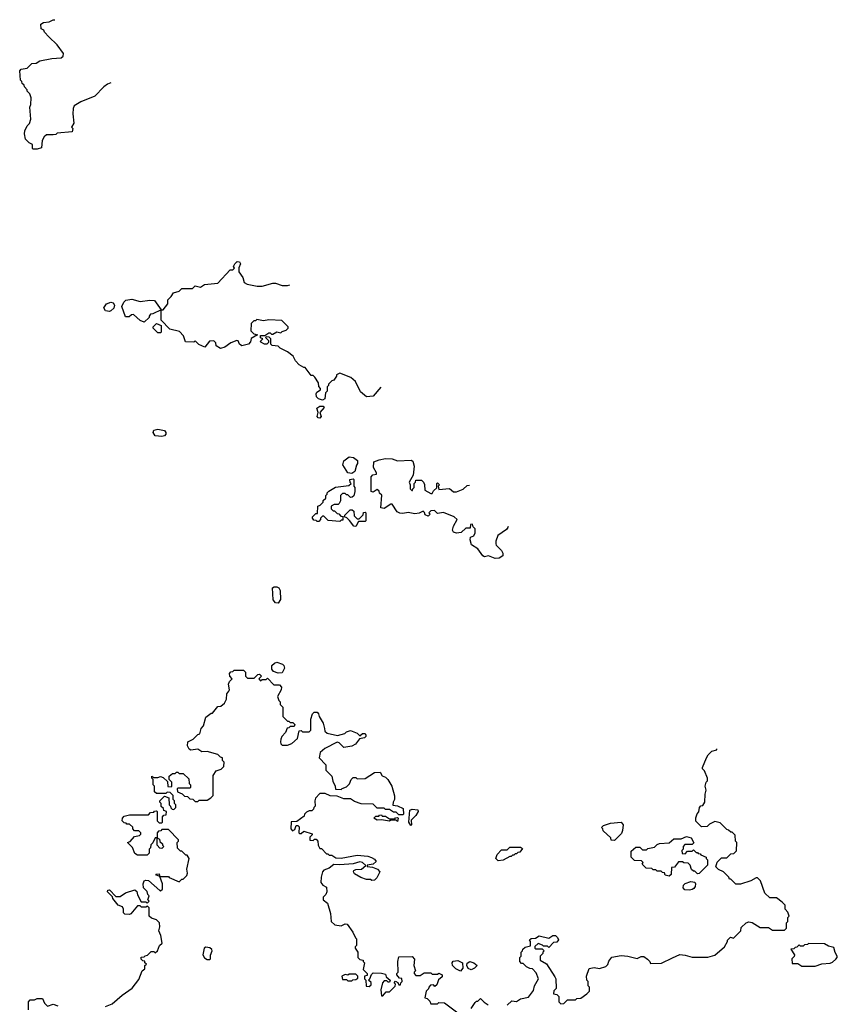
# Model space of a CAD drawing. Extents: x 2239805 to 2396427, y 665731 to 772158.
# Tile 268 of 326: x 2385654 to 2391760, y 709246 to 716598. Entities that reach past the tile are written whole.
import ezdxf

# ---------------------------------------------------------------- set-up
doc = ezdxf.new("R2010")
doc.units = 0

msp = doc.modelspace()

# ---------------------------------------------------------------- linework, layer by layer
at = {"layer": '0CON05XD'}
for points in [[(2386334, 716126.5), (2386310, 716115), (2386283.6, 716096.4), (2386215, 716027.5), (2386110, 715985), (2386060, 715955), (2386052.5, 715935), (2386050, 715895), (2386057.5, 715825), (2386040, 715795), (2386050, 715785), (2386045, 715760), (2385935, 715750), (2385925, 715740), (2385905, 715737.5), (2385855, 715737.5), (2385837, 715723), (2385822.5, 715695), (2385818.3, 715641.7), (2385785, 715630), (2385755, 715630), (2385750, 715635), (2385750, 715665), (2385725, 715677.5), (2385697.5, 715705), (2385690, 715745), (2385693, 715767), (2385710, 715805), (2385727, 715823), (2385737.5, 715855), (2385730, 715945), (2385737.5, 715965), (2385740, 716015), (2385730, 716045), (2385710, 716065), (2385710, 716075), (2385690, 716095), (2385688.3, 716108.3), (2385671.7, 716121.7), (2385670, 716135), (2385660, 716145), (2385654.2, 716215.8), (2385665, 716228.8), (2385710, 716235), (2385745, 716270), (2385777, 716273), (2385805, 716290), (2385895, 716307.5), (2385965, 716312.5), (2385980, 716325), (2385982.5, 716345), (2385935, 716410), (2385870.7, 716470.7), (2385840, 716505), (2385835, 716520), (2385815, 716530), (2385812.5, 716565), (2385833, 716577), (2385875, 716582.5), (2385905, 716597.5), (2385917.3, 716596.3)], [(2388350.5, 713853.4), (2388295, 713787.5), (2388245, 713782.5), (2388198.3, 713818.3), (2388162.5, 713895), (2388127, 713927), (2388045, 713957.5), (2388020, 713945), (2388020, 713935), (2388000, 713905), (2387985, 713900), (2387960, 713875), (2387960, 713865), (2387950, 713855), (2387950, 713825), (2387938.3, 713811.7), (2387932.5, 713767.5), (2387915, 713756.7), (2387885.7, 713765.7), (2387870.5, 713780.5), (2387867, 713803), (2387873.3, 713816.7), (2387900, 713835), (2387900, 713845), (2387888.3, 713858.3), (2387886.7, 713886.7), (2387858.3, 713928.3), (2387845, 713940), (2387831.7, 713941.7), (2387785, 714000), (2387775, 714000), (2387741.7, 714021.7), (2387715, 714050), (2387697.5, 714085), (2387655, 714117.5), (2387600, 714145), (2387585, 714160), (2387540, 714165), (2387530, 714175), (2387530, 714215), (2387518.3, 714228.3), (2387495, 714230), (2387490, 714225), (2387511.7, 714201.7), (2387511.7, 714188.3), (2387500, 714175), (2387483.6, 714173.6), (2387455, 714190), (2387452.5, 714197.5), (2387470, 714215), (2387451.7, 714221.7), (2387451.7, 714238.3), (2387485, 714240), (2387515, 714260), (2387525, 714260), (2387535, 714250), (2387545, 714250), (2387575, 714267.5), (2387605, 714260), (2387615, 714270), (2387645, 714280), (2387660, 714295), (2387660, 714305), (2387611.7, 714351.7), (2387515, 714357.5), (2387475, 714350), (2387425, 714360), (2387415, 714350), (2387401.7, 714348.3), (2387381.7, 714328.3), (2387380, 714275), (2387401.7, 714251.7), (2387430, 714245), (2387381.7, 714218.3), (2387377, 714193), (2387363.3, 714175), (2387313, 714163), (2387296, 714175), (2387285, 714200), (2387275, 714202.5), (2387230, 714185), (2387187, 714153), (2387155, 714142.5), (2387121.7, 714161.7), (2387120, 714185), (2387105, 714200), (2387071.7, 714198.3), (2387037.5, 714152.5), (2386993, 714173), (2386965, 714200), (2386955, 714190), (2386891.7, 714191.7), (2386877, 714237), (2386848.3, 714268.3), (2386775, 714287.5), (2386710, 714355), (2386710, 714430), (2386648.3, 714401.7), (2386631.7, 714398.3), (2386620, 714385), (2386620, 714375), (2386585, 714340), (2386555, 714352.5), (2386505, 714397.5), (2386490, 714395), (2386471.7, 714378.3), (2386445, 714380), (2386417.5, 714455), (2386431.2, 714488.8), (2386447.3, 714502.7), (2386491.7, 714511.7), (2386555, 714492.5), (2386625, 714503.3), (2386661.7, 714501.7), (2386710, 714430), (2386725, 714430), (2386760, 714475), (2386760, 714505), (2386785, 714530), (2386801.7, 714558.3), (2386845, 714570), (2386865, 714590), (2386945, 714590), (2386965, 714610), (2387005, 714600), (2387035, 714620), (2387135, 714630), (2387225, 714730), (2387245, 714730), (2387258.3, 714741.7), (2387250, 714755), (2387260, 714775), (2387278.3, 714791.7), (2387295, 714790), (2387302.5, 714775), (2387290, 714745), (2387290, 714715), (2387321.7, 714671.7), (2387330, 714635), (2387353, 714623), (2387428.3, 714608.3), (2387465, 714607.5), (2387545, 714630), (2387565, 714630), (2387613.6, 714613.6), (2387655, 714612.5), (2387671.7, 714618.5)], [(2386325, 714417.5), (2386295, 714422.5), (2386282.5, 714445), (2386302.5, 714475), (2386335, 714488.8), (2386353, 714483), (2386362.5, 714465), (2386357, 714443), (2386335, 714422.5), (2386325, 714417.5)], [(2386705, 714260), (2386685, 714260), (2386650, 714295), (2386650, 714305), (2386675, 714330), (2386710, 714315), (2386710, 714265), (2386705, 714260)], [(2387895, 713623.3), (2387884.2, 713624.2), (2387876.7, 713635), (2387883.3, 713665), (2387874, 713696), (2387895, 713711.2), (2387921.7, 713711.7), (2387928.3, 713701.7), (2387896.7, 713665), (2387906.2, 713635), (2387895, 713623.3)], [(2386715, 713485.8), (2386665, 713490.8), (2386652, 713515), (2386656.2, 713533.8), (2386685, 713541.2), (2386735, 713530), (2386746.7, 713515), (2386745, 713502.5), (2386735, 713491.2), (2386715, 713485.8)], [(2388135, 713210), (2388103.6, 713213.6), (2388067.5, 713275), (2388075, 713302.5), (2388115, 713333.8), (2388147.7, 713327.7), (2388177.5, 713305), (2388177, 713283), (2388168.3, 713271.7), (2388157.5, 713225), (2388135, 713210)], [(2389300.8, 712814.6), (2389298.8, 712805), (2389289.5, 712790.5), (2389223.9, 712746.1), (2389210, 712705), (2389210, 712685), (2389213.3, 712675), (2389253.3, 712635), (2389263.3, 712615), (2389262.5, 712595), (2389235, 712576.7), (2389205, 712573.8), (2389155, 712593.8), (2389125, 712587.5), (2389113.6, 712593.6), (2389075, 712647.5), (2389027, 712677), (2389017.5, 712715), (2389020, 712735), (2389045, 712742.5), (2389056.4, 712766.4), (2389056.4, 712796.4), (2389041.7, 712811.7), (2389035, 712830), (2389021.7, 712828.3), (2389018.3, 712801.7), (2388985, 712800), (2388951.7, 712768.3), (2388915, 712763.3), (2388895, 712770), (2388886.7, 712785), (2388893.8, 712815), (2388920, 712865), (2388900, 712885), (2388818, 712918), (2388775, 712910), (2388751.7, 712931.7), (2388725, 712930), (2388710, 712915), (2388720, 712905), (2388705, 712890), (2388681.7, 712901.7), (2388678.3, 712918.3), (2388667.5, 712927.5), (2388637, 712913), (2388605, 712907.5), (2388555, 712917.5), (2388515, 712910), (2388493, 712913), (2388473.6, 712923.6), (2388435, 712980), (2388425, 712980), (2388375, 712947.5), (2388351.7, 712951.7), (2388358.3, 713048.3), (2388341.7, 713061.7), (2388338.3, 713078.3), (2388325, 713090), (2388295, 713070), (2388280, 713075), (2388280, 713185), (2388291.7, 713198.3), (2388320, 713205), (2388320, 713215), (2388297.5, 713255), (2388300, 713295), (2388337.7, 713312.3), (2388385, 713322), (2388435, 713318), (2388475, 713303.8), (2388577.5, 713307.5), (2388590, 713300), (2388601.2, 713265), (2388592.5, 713197.5), (2388562.5, 713145), (2388570, 713125), (2388570, 713095), (2388581.7, 713081.7), (2388588.3, 713081.7), (2388590, 713095), (2388600, 713105), (2388600, 713135), (2388610, 713145), (2388611.7, 713158.3), (2388655, 713160), (2388670, 713145), (2388677, 713127), (2388680, 713085), (2388725, 713060), (2388735, 713060), (2388745, 713080), (2388768.3, 713101.7), (2388770, 713135), (2388775, 713140), (2388790, 713125), (2388780, 713115), (2388785, 713090), (2388865, 713097.5), (2388893, 713073), (2388915, 713072.5), (2388967, 713093), (2388995, 713120), (2389013.1, 713121.3)], [(2388045, 712850), (2387958.3, 712858.3), (2387925, 712890), (2387915, 712890), (2387900, 712875), (2387900, 712865), (2387888.3, 712851.7), (2387875, 712850), (2387868.3, 712858.3), (2387851.7, 712861.7), (2387840, 712875), (2387840, 712885), (2387865, 712910), (2387878.3, 712911.7), (2387880, 712965), (2387898.3, 712971.7), (2387920, 712995), (2387921.7, 713008.3), (2387940, 713025), (2387940, 713045), (2387950, 713055), (2387950, 713065), (2387961.7, 713078.3), (2388013, 713107), (2388111.7, 713118.3), (2388130, 713135), (2388123, 713143), (2388120, 713165), (2388145, 713170), (2388150, 713165), (2388150, 713115), (2388157.5, 713105), (2388157.5, 713075), (2388148.3, 713041.7), (2388138.3, 713031.7), (2388125, 713030), (2388105, 713050), (2388095, 713050), (2388085, 713060), (2388065, 713060), (2388050, 713045), (2388050, 713005), (2388040, 712985), (2388031.7, 712978.3), (2388003, 712977), (2387980, 712965), (2387980, 712945), (2387995, 712930), (2388005, 712930), (2388025, 712910), (2388038.3, 712908.3), (2388051.7, 712891.7), (2388068.3, 712888.3), (2388068.3, 712861.7), (2388055, 712860), (2388045, 712850)], [(2388165, 712812.5), (2388150, 712815), (2388118.3, 712858.3), (2388098.3, 712878.3), (2388080, 712885), (2388081.7, 712898.3), (2388123, 712937), (2388137, 712937), (2388148.3, 712928.3), (2388153, 712893), (2388175, 712870), (2388188.3, 712871.7), (2388218.3, 712901.7), (2388221.7, 712918.3), (2388235, 712920), (2388240, 712915), (2388240, 712855), (2388235, 712850), (2388185, 712850), (2388165, 712812.5)], [(2387585, 712240), (2387565, 712242.5), (2387546.7, 712265), (2387543.3, 712355), (2387555, 712362.5), (2387575, 712362.5), (2387590, 712355), (2387600, 712335), (2387601.7, 712268.3), (2387585, 712240)], [(2387585, 711717.5), (2387550, 711730), (2387538.3, 711748.3), (2387537.5, 711775), (2387556.2, 711793.8), (2387575, 711800), (2387616.1, 711786.1), (2387627.5, 711775), (2387632.5, 711755), (2387615, 711720), (2387585, 711717.5)], [(2387081.7, 710788.3), (2387100, 710805), (2387100, 710955), (2387121.7, 710988.3), (2387158.3, 711001.7), (2387178.3, 711021.7), (2387180, 711055), (2387170, 711065), (2387170, 711085), (2387155, 711090), (2387135, 711110), (2387055, 711132.5), (2387015, 711130), (2386985, 711150), (2386933, 711143), (2386920.7, 711150.7), (2386907.5, 711175), (2386910, 711205), (2386950, 711225), (2386985, 711260), (2387000, 711265), (2387010, 711305), (2387027.5, 711325), (2387045, 711390), (2387085, 711420), (2387095, 711420), (2387135, 711470), (2387157, 711473), (2387182.5, 711495), (2387197.5, 711525), (2387200, 711565), (2387217, 711583), (2387220, 711595), (2387213, 711637), (2387220, 711655), (2387240, 711675), (2387222.5, 711695), (2387220, 711715), (2387231.7, 711728.3), (2387245, 711730), (2387255, 711740), (2387325, 711740), (2387340, 711725), (2387340, 711695), (2387355, 711680), (2387405, 711680), (2387431.7, 711708.3), (2387445, 711710), (2387460, 711695), (2387440, 711675), (2387451.7, 711661.7), (2387465, 711670), (2387495, 711670), (2387505, 711680), (2387551.7, 711631.7), (2387595, 711630), (2387610, 711615), (2387607, 711593), (2387580, 711545), (2387590, 711515), (2387600, 711505), (2387600, 711485), (2387620, 711465), (2387620, 711395), (2387655, 711360), (2387665, 711360), (2387675, 711350), (2387695, 711350), (2387710, 711335), (2387705, 711320), (2387675, 711320), (2387665, 711310), (2387651.7, 711308.3), (2387640, 711275), (2387612.5, 711245), (2387603.6, 711226.4), (2387602.5, 711205), (2387605, 711190), (2387615, 711180), (2387655, 711180), (2387686.4, 711193.6), (2387728.3, 711231.7), (2387741.7, 711288.3), (2387755, 711290), (2387765, 711280), (2387815, 711280), (2387828.3, 711291.7), (2387827.5, 711375), (2387840, 711415), (2387853, 711427), (2387875, 711427.5), (2387886.7, 711415), (2387890, 711395), (2387920, 711345), (2387930, 711305), (2387934.1, 711284.1), (2387949.3, 711269.3), (2388027, 711253), (2388081.7, 711268.3), (2388095, 711280), (2388125, 711290), (2388175, 711270), (2388195, 711250), (2388215, 711267.5), (2388235, 711267.5), (2388240, 711255), (2388240, 711245), (2388230, 711235), (2388191.7, 711228.3), (2388163, 711187), (2388135, 711172.5), (2388075, 711163.3), (2388039.3, 711199.3), (2388025, 711202.5), (2387932.5, 711155), (2387897.5, 711125), (2387890, 711085), (2387940, 711035), (2387940, 710995), (2387985, 710950), (2387993, 710913), (2388010, 710875), (2388011.7, 710851.7), (2388055, 710850), (2388061.7, 710858.3), (2388095, 710870), (2388118.3, 710891.7), (2388130, 710925), (2388145, 710940), (2388165, 710940), (2388175, 710930), (2388235, 710932.5), (2388305, 710977.5), (2388345, 710980), (2388361.7, 710951.7), (2388385, 710942.5), (2388403.3, 710925), (2388432.5, 710875), (2388453, 710803), (2388453.3, 710775), (2388442.5, 710755), (2388441.7, 710731.7), (2388475, 710727.5), (2388518.3, 710708.3), (2388520, 710665), (2388515, 710660), (2388485, 710660), (2388465, 710680), (2388445, 710680), (2388415, 710700), (2388385, 710700), (2388375, 710710), (2388325, 710710), (2388295, 710740), (2388205, 710742.5), (2388155, 710760), (2388125, 710780), (2388075, 710780), (2388025, 710800), (2387973, 710803), (2387935, 710820), (2387895, 710820), (2387862.5, 710785), (2387857.5, 710765), (2387860, 710725), (2387850, 710715), (2387848.3, 710701.7), (2387835, 710690), (2387815, 710690), (2387795, 710680), (2387780, 710665), (2387778.3, 710651.7), (2387725, 710610), (2387681.7, 710608.3), (2387680, 710555), (2387691.7, 710541.7), (2387708.3, 710551.7), (2387720, 710580), (2387731.7, 710581.7), (2387741.7, 710571.7), (2387740, 710525), (2387745, 710520), (2387755, 710520), (2387775, 710537.5), (2387838.3, 710518.3), (2387838.3, 710511.7), (2387820, 710495), (2387821.7, 710471.7), (2387845, 710470), (2387855, 710480), (2387868.3, 710478.3), (2387880, 710465), (2387883, 710433), (2387895, 710410), (2387908.3, 710408.3), (2387945, 710370), (2387955, 710370), (2387965, 710360), (2387985, 710360), (2388015, 710340), (2388055, 710337.5), (2388175, 710360), (2388255, 710352.5), (2388281.7, 710341.7), (2388305, 710330), (2388317, 710313), (2388295, 710292.5), (2388250, 710285), (2388250, 710275), (2388289.3, 710269.3), (2388325.9, 710255.9), (2388343.3, 710235), (2388320.7, 710189.3), (2388305, 710172.5), (2388285, 710170), (2388275, 710177.5), (2388245, 710177.5), (2388203, 710193), (2388155, 710220), (2388147.5, 710235), (2388150, 710245), (2388165, 710253.3), (2388205.7, 710254.3), (2388238.3, 710281.7), (2388214.3, 710304.3), (2388195, 710309.2), (2388145, 710294), (2388045, 710286.7), (2388000.7, 710289.3), (2387965, 710263.3), (2387925, 710247.5), (2387915.9, 710234.1), (2387906.2, 710195), (2387903.3, 710155), (2387917.5, 710135), (2387945, 710120), (2387947.5, 710085), (2387940, 710065), (2387920, 710045), (2387920, 710025), (2387951.7, 710001.7), (2387976.2, 709925), (2387980, 709865), (2388008.3, 709838.3), (2388055, 709832.5), (2388085, 709847.5), (2388100, 709845), (2388143.3, 709785), (2388161.7, 709741.7), (2388170, 709735), (2388170, 709685), (2388160, 709675), (2388160, 709665), (2388180, 709635), (2388180, 709595), (2388195, 709580), (2388220, 709575), (2388220, 709565), (2388230, 709555), (2388220, 709505), (2388250, 709475), (2388248.3, 709461.7), (2388230, 709455), (2388230, 709435), (2388240, 709425), (2388241.7, 709381.7), (2388265, 709380), (2388278.3, 709391.7), (2388278.3, 709408.3), (2388260, 709425), (2388270, 709435), (2388281.7, 709468.3), (2388295, 709480), (2388355, 709477.5), (2388385, 709470), (2388391.7, 709451.7), (2388420, 709425), (2388415, 709410), (2388405, 709410), (2388395, 709420), (2388375, 709420), (2388363, 709407), (2388350, 709355), (2388355, 709310), (2388365, 709310), (2388391.7, 709338.3), (2388415, 709340), (2388458.3, 709381.7), (2388460, 709395), (2388450, 709405), (2388461.7, 709418.3), (2388478.3, 709408.3), (2388485, 709390), (2388498.3, 709391.7), (2388500, 709405), (2388510, 709415), (2388508.3, 709438.3), (2388491.7, 709441.7), (2388470, 709465), (2388470, 709475), (2388480, 709485), (2388477.5, 709565), (2388485, 709600), (2388585, 709602.5), (2388601.7, 709581.7), (2388597.5, 709535), (2388610, 709495), (2388600, 709485), (2388600, 709475), (2388611.7, 709461.7), (2388645, 709460), (2388675, 709480), (2388725, 709480), (2388735, 709470), (2388775, 709470), (2388785, 709477.5), (2388810, 709465), (2388808.3, 709451.7), (2388781.7, 709428.3), (2388768.3, 709391.7), (2388755, 709380), (2388745, 709390), (2388721.7, 709388.3), (2388710, 709375), (2388708.3, 709361.7), (2388690, 709345), (2388680, 709295), (2388698.3, 709288.3), (2388718.3, 709268.3), (2388725, 709250), (2388775, 709250), (2388785, 709260), (2388827, 709257), (2388925, 709182.5)], [(2390528.3, 709591.7), (2390585, 709616.7), (2390625, 709613.3), (2390675, 709596.7), (2390793, 709597), (2390845, 709613.3), (2390917.5, 709675), (2390940, 709715), (2390940, 709725), (2390961.7, 709748.3), (2390985, 709740), (2391040, 709795), (2391041.7, 709818.3), (2391080, 709855), (2391098.3, 709861.7), (2391125, 709857.5), (2391185, 709820), (2391245, 709820), (2391275, 709800), (2391365, 709800), (2391380, 709815), (2391380, 709855), (2391390, 709865), (2391390, 709895), (2391400, 709905), (2391390, 709935), (2391370, 709955), (2391370, 709985), (2391348.3, 710008.3), (2391305, 710040), (2391255, 710040), (2391220, 710075), (2391187, 710167), (2391165, 710190), (2391155, 710190), (2391115, 710167.5), (2391036.4, 710143.6), (2391003, 710143), (2390965, 710180), (2390955, 710180), (2390950, 710195), (2390910, 710235), (2390871.7, 710251.7), (2390853, 710273), (2390863, 710307), (2390895, 710340), (2390935, 710340), (2390965, 710370), (2390987, 710373), (2391008.3, 710391.7), (2391010, 710455), (2391000, 710465), (2390998.3, 710508.3), (2390975, 710530), (2390965, 710530), (2390947, 710547), (2390935, 710550), (2390885, 710600), (2390845, 710610), (2390805, 710590), (2390787, 710573), (2390745, 710570), (2390703, 710613), (2390703, 710637), (2390713, 710667), (2390727, 710683), (2390730, 710715), (2390741.7, 710728.3), (2390755, 710730), (2390770, 710755), (2390772.5, 710815), (2390780, 710845), (2390772.5, 710875), (2390780, 710905), (2390790, 710915), (2390790, 710935), (2390768.3, 710988.3), (2390753, 711003), (2390752.5, 711015), (2390784, 711086), (2390795, 711107.5), (2390823.6, 711136.4), (2390860, 711145), (2390859.6, 711152.7)], [(2386295, 709230), (2386345, 709250), (2386420, 709315), (2386495, 709367.5), (2386545, 709430), (2386570, 709495), (2386588.3, 709511.7), (2386590, 709535), (2386600, 709545), (2386590, 709555), (2386588.3, 709568.3), (2386575, 709570), (2386561.7, 709581.7), (2386561.7, 709598.3), (2386585, 709600), (2386591.7, 709608.3), (2386608.3, 709611.7), (2386635, 709640), (2386655, 709640), (2386665, 709630), (2386682.5, 709645), (2386697.5, 709685), (2386718.3, 709701.7), (2386709.3, 709759.3), (2386692.5, 709795), (2386700, 709825), (2386697.5, 709855), (2386675, 709877.5), (2386638.3, 709888.3), (2386620, 709905), (2386620, 709965), (2386608.3, 709978.3), (2386595, 709970), (2386565, 709970), (2386555, 709980), (2386535, 709980), (2386485, 709922.5), (2386475, 709917.5), (2386438.3, 709918.3), (2386428.3, 709928.3), (2386430, 709955), (2386423, 709973), (2386390, 709985), (2386350, 710035), (2386348.3, 710048.3), (2386310, 710085), (2386311.7, 710098.3), (2386325, 710100), (2386371.7, 710051.7), (2386405, 710050), (2386445, 710077.5), (2386515, 710100), (2386528.3, 710088.3), (2386533, 710063), (2386561.7, 710011.7), (2386595, 710010), (2386605, 710000), (2386620, 710015), (2386610, 710025), (2386620, 710055), (2386610, 710065), (2386607, 710087), (2386580, 710115), (2386577.5, 710145), (2386583.3, 710166.7), (2386595, 710172.5), (2386615, 710170), (2386700, 710095), (2386706.7, 710093.3), (2386720, 710105), (2386720, 710145), (2386700, 710200), (2386675, 710210), (2386671.7, 710218.3), (2386695, 710220), (2386700, 710200), (2386765, 710200), (2386771.7, 710191.7), (2386845, 710160), (2386865, 710180), (2386875, 710180), (2386901.7, 710208.3), (2386907.5, 710225), (2386902.5, 710255), (2386920, 710335), (2386905, 710360), (2386895, 710360), (2386865, 710390), (2386855, 710390), (2386831.7, 710411.7), (2386830, 710455), (2386840, 710465), (2386840, 710475), (2386765, 710550), (2386715, 710550), (2386708.3, 710541.7), (2386691.7, 710538.3), (2386680, 710525), (2386680, 710490), (2386698.3, 710478.3), (2386701.7, 710461.7), (2386720, 710445), (2386720, 710435), (2386730, 710425), (2386715, 710410), (2386701.7, 710411.7), (2386680, 710435), (2386680, 710490), (2386665, 710490), (2386648.3, 710451.7), (2386633, 710437), (2386630, 710415), (2386620, 710405), (2386620, 710375), (2386605, 710360), (2386535, 710360), (2386515, 710372.5), (2386497, 710417), (2386460, 710455), (2386478.3, 710461.7), (2386511.7, 710498.3), (2386550, 710505), (2386560, 710515), (2386560, 710525), (2386545, 710540), (2386511.7, 710541.7), (2386500, 710555), (2386498.3, 710568.3), (2386475, 710590), (2386455, 710590), (2386448.3, 710598.3), (2386435, 710600), (2386420, 710615), (2386422.5, 710635), (2386435, 710650), (2386475, 710660), (2386615, 710660), (2386631.7, 710678.3), (2386655, 710680), (2386661.7, 710688.3), (2386675, 710690), (2386680, 710685), (2386680, 710615), (2386695, 710600), (2386715, 710600), (2386720, 710605), (2386720, 710645), (2386731.7, 710658.3), (2386748.3, 710661.7), (2386750, 710685), (2386731.7, 710691.7), (2386728.3, 710708.3), (2386711.7, 710721.7), (2386710, 710745), (2386700, 710755), (2386700, 710765), (2386735, 710800), (2386768.3, 710788.3), (2386770, 710735), (2386780, 710725), (2386781.7, 710711.7), (2386791.7, 710701.7), (2386805, 710700), (2386820, 710715), (2386820, 710735), (2386810, 710745), (2386810, 710765), (2386800, 710775), (2386800, 710805), (2386778.3, 710828.3), (2386755, 710830), (2386745, 710820), (2386675, 710820), (2386661.7, 710831.7), (2386660, 710875), (2386650, 710885), (2386650, 710925), (2386640, 710935), (2386641.7, 710948.3), (2386655, 710940), (2386685, 710940), (2386705, 710947.5), (2386725, 710940), (2386758.3, 710908.3), (2386761.7, 710871.7), (2386785, 710870), (2386790, 710875), (2386790, 710905), (2386770, 710925), (2386771.7, 710948.3), (2386795, 710970), (2386815, 710970), (2386825, 710980), (2386835, 710980), (2386845, 710970), (2386875, 710970), (2386918.3, 710928.3), (2386920, 710895), (2386930, 710885), (2386930, 710865), (2386925, 710860), (2386835, 710860), (2386830, 710855), (2386831.7, 710831.7), (2386868.3, 710818.3), (2386885, 710800), (2386908.3, 710798.3), (2386925, 710780), (2386948.3, 710778.3), (2386965, 710760), (2386985, 710760), (2386995, 710770), (2387055, 710770), (2387081.7, 710788.3)], [(2388575, 710580), (2388560, 710605), (2388567.5, 710695), (2388585, 710703.3), (2388627, 710697), (2388630, 710685), (2388612.5, 710655), (2388578.3, 710621.7), (2388580, 710585), (2388575, 710580)], [(2388475, 710610), (2388465, 710620), (2388425, 710620), (2388416.7, 710613.3), (2388355, 710622.5), (2388325, 710620), (2388300, 710635), (2388315, 710650), (2388335, 710650), (2388341.7, 710658.3), (2388355, 710660), (2388361.7, 710651.7), (2388385, 710650), (2388415, 710630), (2388455, 710630), (2388461.7, 710638.3), (2388475, 710640), (2388480, 710635), (2388475, 710610)], [(2390095, 710470), (2390071.7, 710471.7), (2390068.3, 710488.3), (2390011.7, 710541.7), (2390010, 710555), (2390000, 710565), (2390015, 710580), (2390065, 710597.5), (2390147, 710607), (2390160, 710585), (2390157, 710543), (2390148.3, 710521.7), (2390095, 710470)], [(2390505, 710202.5), (2390475, 710210), (2390468.3, 710228.3), (2390455, 710230), (2390445, 710240), (2390415, 710240), (2390405, 710250), (2390385, 710250), (2390375, 710260), (2390331.7, 710261.7), (2390301.7, 710291.7), (2390310, 710305), (2390298.3, 710318.3), (2390245, 710320), (2390220, 710345), (2390221.7, 710388.3), (2390255, 710420), (2390285, 710420), (2390305, 710400), (2390335, 710400), (2390345, 710410), (2390395, 710420), (2390415, 710440), (2390433, 710447), (2390505, 710452.5), (2390538.3, 710481.7), (2390595, 710482.5), (2390635, 710500), (2390668.3, 710488.3), (2390688.3, 710451.7), (2390675, 710440), (2390621.7, 710438.3), (2390610, 710425), (2390610, 710405), (2390600, 710395), (2390601.7, 710371.7), (2390625, 710370), (2390641.7, 710388.3), (2390675, 710390), (2390685, 710400), (2390705, 710380), (2390715, 710380), (2390721.7, 710371.7), (2390735, 710370), (2390741.7, 710361.7), (2390780, 710345), (2390780, 710335), (2390790, 710325), (2390790, 710285), (2390728.3, 710221.7), (2390715, 710220), (2390695, 710240), (2390685, 710240), (2390671.7, 710251.7), (2390660, 710285), (2390645, 710300), (2390613, 710303), (2390605, 710310), (2390575, 710310), (2390545, 710270), (2390521.7, 710268.3), (2390520, 710215), (2390505, 710202.5)], [(2389228.3, 710318.3), (2389210, 710335), (2389220, 710365), (2389251.7, 710398.3), (2389295, 710400), (2389315, 710420), (2389395, 710420), (2389408.3, 710408.3), (2389388.3, 710381.7), (2389375, 710380), (2389365, 710370), (2389355, 710370), (2389345, 710360), (2389335, 710360), (2389325, 710350), (2389315, 710350), (2389265, 710322.5), (2389228.3, 710318.3)], [(2390655, 710097.5), (2390621.7, 710101.7), (2390610, 710115), (2390612.5, 710135), (2390625, 710147.5), (2390665, 710163.3), (2390695, 710157.5), (2390700, 710145), (2390697.5, 710125), (2390689.3, 710110.7), (2390675, 710102.5), (2390655, 710097.5)], [(2389295, 709240), (2389328.3, 709271.7), (2389365, 709267.5), (2389393, 709287), (2389455, 709300), (2389491.7, 709348.3), (2389497.5, 709385), (2389527.5, 709435), (2389511.7, 709481.7), (2389485, 709510), (2389463, 709513), (2389440, 709525), (2389415, 709550), (2389401.7, 709551.7), (2389390, 709565), (2389390, 709595), (2389400, 709605), (2389400, 709635), (2389410, 709645), (2389411.7, 709658.3), (2389428.3, 709671.7), (2389468.3, 709681.7), (2389470, 709715), (2389461.7, 709728.3), (2389473, 709737), (2389505, 709740), (2389533, 709757), (2389605, 709740), (2389635, 709760), (2389655, 709760), (2389670, 709745), (2389677, 709727), (2389665, 709710), (2389641.7, 709708.3), (2389605, 709670), (2389595, 709680), (2389565, 709680), (2389558.3, 709688.3), (2389525, 709700), (2389501.7, 709678.3), (2389500, 709665), (2389505, 709660), (2389555, 709660), (2389570, 709645), (2389560, 709635), (2389560, 709625), (2389540, 709605), (2389540, 709575), (2389587.7, 709547.7), (2389651.7, 709451.7), (2389657.5, 709435), (2389660, 709365), (2389643.3, 709346.7), (2389640, 709325), (2389665, 709320), (2389680, 709305), (2389680, 709265), (2389695, 709250), (2389718.3, 709251.7), (2389745, 709280), (2389805, 709280), (2389815, 709290), (2389845, 709292.5), (2389890, 709325), (2389910, 709345), (2389910, 709375), (2389900, 709385), (2389900, 709415), (2389890, 709425), (2389887.5, 709455), (2389907, 709513), (2389945, 709520), (2389985, 709512.5), (2390031.7, 709528.3), (2390047, 709543), (2390053, 709567), (2390075, 709596.7), (2390145, 709611.2), (2390196.4, 709606.4), (2390265, 709587.5), (2390295, 709602.5), (2390315, 709602.5), (2390343, 709583), (2390360, 709565), (2390365, 709550), (2390447, 709553), (2390528.3, 709591.7)], [(2387075, 709580), (2387080, 709585), (2387078.3, 709611.7), (2387092.5, 709645), (2387090, 709655), (2387075, 709667.5), (2387045, 709672.5), (2387032.5, 709665), (2387022.5, 709615), (2387035, 709592.5), (2387055, 709580), (2387075, 709580)], [(2391595, 709530), (2391645, 709547.5), (2391707, 709553), (2391725, 709560), (2391748.3, 709581.7), (2391760, 709595), (2391760, 709605), (2391743, 709633), (2391735, 709670), (2391695, 709680), (2391665, 709697.5), (2391545, 709700), (2391538.3, 709691.7), (2391515, 709690), (2391505, 709680), (2391485, 709680), (2391475, 709690), (2391458.3, 709671.7), (2391445, 709670), (2391435, 709660), (2391411.7, 709658.3), (2391440, 709615), (2391438.3, 709601.7), (2391420, 709585), (2391421.7, 709551.7), (2391465, 709550), (2391495, 709530), (2391595, 709530)], [(2388945, 709492.5), (2388911.7, 709511.7), (2388886.4, 709536.4), (2388883.3, 709555), (2388891.7, 709568.3), (2388925, 709573.8), (2388960, 709555), (2388962.5, 709515), (2388945, 709492.5)], [(2389025, 709502.5), (2389003.3, 709513.3), (2388992.5, 709535), (2388996.4, 709553.6), (2389015, 709566.2), (2389045.9, 709555.9), (2389070, 709535), (2389050, 709515), (2389025, 709502.5)], [(2388135, 709420), (2388141.7, 709428.3), (2388165, 709430), (2388178.3, 709441.7), (2388180, 709455), (2388165, 709470), (2388115, 709470), (2388105, 709462.5), (2388085, 709467.5), (2388060, 709455), (2388065, 709430), (2388095, 709430), (2388105, 709420), (2388135, 709420)], [(2385720, 709205), (2385720, 709265), (2385731.7, 709278.3), (2385765, 709280), (2385785, 709290), (2385825, 709290), (2385840, 709255), (2385863, 709233), (2385905, 709247.5), (2385940, 709235)], [(2389026.4, 709213.6), (2389055, 709260), (2389065, 709270), (2389075, 709270), (2389095, 709290), (2389121.7, 709261.7), (2389153, 709243)]]:
    msp.add_lwpolyline(points, dxfattribs=at)

doc.saveas('drawing.dxf')
